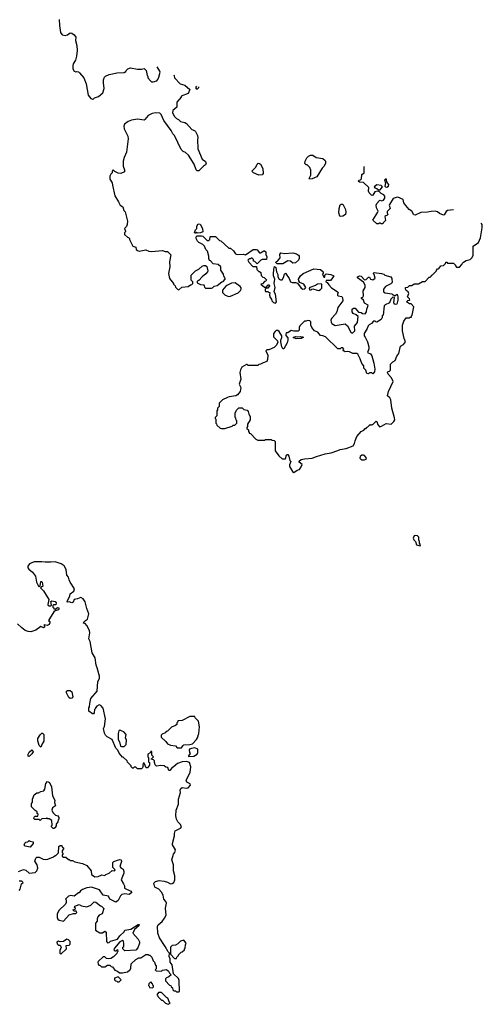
# Model space of a CAD drawing. Extents: x 1980017 to 2252640, y 74400 to 266395.
# Tile 335 of 388: x 2161250 to 2166812, y 219700 to 231536. Entities that reach past the tile are written whole.
import ezdxf

# ---------------------------------------------------------------- set-up
doc = ezdxf.new("R2010")
doc.units = 0

msp = doc.modelspace()

# ---------------------------------------------------------------- linework, layer by layer
at = {"layer": '0CON20XD'}
for points in [[(2161724, 231536), (2161728, 231465), (2161740, 231380), (2161762, 231355), (2161795, 231347), (2161826, 231354), (2161855, 231378), (2161875, 231373), (2161905, 231353), (2161923, 231325), (2161922, 231285), (2161936, 231224), (2161940, 231165), (2161934, 231096), (2161921, 231049), (2161891, 231005), (2161887, 230985), (2161890, 230945), (2161905, 230918), (2161925, 230908), (2161935, 230912), (2161955, 230908), (2161968, 230898), (2162021, 230835), (2162050, 230765), (2162075, 230630), (2162105, 230590), (2162125, 230582), (2162135, 230582), (2162150, 230595), (2162196, 230614), (2162248, 230655), (2162267, 230707), (2162257, 230775), (2162258, 230812), (2162270, 230845), (2162280, 230855), (2162325, 230878), (2162364, 230886), (2162417, 230897), (2162505, 230900), (2162527, 230913), (2162530, 230925), (2162550, 230945), (2162583, 230957), (2162665, 230940), (2162715, 230940), (2162747, 230947), (2162770, 230925), (2162783, 230863), (2162790, 230855), (2162790, 230835), (2162822, 230802), (2162835, 230790), (2162855, 230788), (2162899, 230801), (2162912, 230815), (2162923, 230845), (2162939, 230905), (2162936, 230916), (2162902, 230968)], [(2163102, 230871), (2163108, 230862), (2163110, 230835), (2163180, 230765), (2163235, 230748), (2163297, 230697), (2163275, 230650), (2163190, 230615), (2163190, 230605), (2163140, 230545), (2163138, 230485), (2163092, 230445), (2163088, 230415), (2163112, 230372), (2163135, 230348), (2163160, 230335), (2163185, 230310), (2163235, 230298), (2163256, 230286), (2163320, 230215), (2163350, 230205), (2163365, 230190), (2163387, 230145), (2163392, 230115), (2163388, 230095), (2163392, 229985), (2163445, 229860), (2163485, 229830), (2163490, 229805), (2163485, 229790), (2163460, 229775), (2163405, 229720), (2163385, 229720), (2163372, 229732), (2163347, 229797), (2163279, 229909), (2163245, 229940), (2163215, 229950), (2163190, 229975), (2163112, 230145), (2163092, 230165), (2163072, 230205), (2162984, 230324), (2162952, 230395), (2162935, 230412), (2162886, 230416), (2162842, 230408), (2162795, 230383), (2162756, 230334), (2162745, 230328), (2162665, 230338), (2162595, 230326), (2162555, 230311), (2162510, 230280), (2162500, 230255), (2162507, 230225), (2162549, 230135), (2162553, 230105), (2162533, 229945), (2162505, 229880), (2162493, 229835), (2162492, 229775), (2162508, 229732), (2162510, 229705), (2162465, 229688), (2162435, 229692), (2162392, 229712), (2162375, 229730), (2162360, 229715), (2162360, 229695), (2162345, 229680), (2162333, 229653), (2162335, 229620), (2162363, 229575), (2162364, 229545), (2162395, 229420), (2162438, 229345), (2162457, 229307), (2162488, 229285), (2162503, 229243), (2162518, 229225), (2162548, 229115), (2162542, 229075), (2162532, 229048), (2162510, 229025), (2162520, 228995), (2162518, 228982), (2162510, 228975), (2162510, 228955), (2162545, 228920), (2162558, 228918), (2162570, 228905), (2162570, 228895), (2162610, 228815), (2162645, 228800), (2162650, 228775), (2162665, 228760), (2162685, 228752), (2162765, 228770), (2162803, 228753), (2162835, 228750), (2162965, 228760), (2162998, 228748), (2163028, 228748), (2163068, 228708), (2163052, 228625), (2163057, 228565), (2163040, 228485), (2163050, 228425), (2163100, 228365), (2163100, 228355), (2163120, 228335), (2163125, 228320), (2163152, 228292), (2163165, 228290), (2163198, 228322), (2163275, 228330), (2163302, 228348), (2163318, 228352), (2163330, 228365), (2163330, 228385), (2163310, 228405), (2163310, 228465), (2163364, 228516), (2163403, 228537), (2163445, 228572), (2163465, 228580), (2163485, 228580), (2163498, 228568), (2163510, 228515), (2163507, 228503), (2163489, 228481), (2163444, 228446), (2163405, 228400), (2163395, 228400), (2163382, 228388), (2163382, 228372), (2163423, 228353), (2163458, 228348), (2163468, 228338), (2163472, 228322), (2163485, 228310), (2163555, 228310), (2163567, 228313), (2163588, 228332), (2163625, 228340), (2163680, 228385), (2163695, 228390), (2163720, 228415), (2163720, 228425), (2163703, 228453), (2163700, 228475), (2163668, 228525), (2163668, 228565), (2163635, 228592), (2163575, 228600), (2163546, 228636), (2163533, 228643), (2163522, 228665), (2163522, 228695), (2163508, 228755), (2163488, 228775), (2163472, 228815), (2163450, 228835), (2163405, 228858), (2163388, 228875), (2163373, 228907), (2163373, 228927), (2163382, 228938), (2163435, 228938), (2163452, 228932), (2163505, 228880), (2163525, 228880), (2163538, 228892), (2163540, 228925), (2163545, 228930), (2163605, 228930), (2163652, 228882), (2163668, 228878), (2163765, 228790), (2163785, 228790), (2163819, 228759), (2163845, 228722), (2163865, 228712), (2163935, 228718), (2163965, 228710), (2164058, 228772), (2164095, 228772), (2164105, 228768), (2164135, 228732), (2164147, 228733), (2164185, 228758), (2164195, 228757), (2164208, 228745), (2164208, 228715), (2164220, 228685), (2164218, 228652), (2164165, 228652), (2164150, 228645), (2164105, 228600), (2164078, 228628), (2164062, 228632), (2164060, 228655), (2164045, 228670), (2164035, 228670), (2164025, 228660), (2164008, 228662), (2163992, 228645), (2164005, 228620), (2164055, 228570), (2164098, 228568), (2164102, 228532), (2164125, 228510), (2164135, 228510), (2164148, 228498), (2164152, 228462), (2164172, 228442), (2164188, 228438), (2164218, 228408), (2164208, 228392), (2164192, 228388), (2164168, 228362), (2164150, 228355), (2164195, 228320), (2164218, 228322), (2164235, 228350), (2164248, 228348), (2164252, 228335), (2164247, 228323), (2164235, 228310), (2164212, 228308), (2164203, 228297), (2164200, 228275), (2164205, 228270), (2164235, 228270), (2164242, 228262), (2164258, 228258), (2164252, 228225), (2164260, 228195), (2164278, 228178), (2164280, 228155), (2164300, 228135), (2164325, 228130), (2164337, 228145), (2164326, 228236), (2164310, 228265), (2164320, 228315), (2164311, 228365), (2164319, 228415), (2164301, 228455), (2164300, 228475), (2164304, 228535), (2164315, 228570), (2164328, 228555), (2164338, 228505), (2164353, 228473), (2164353, 228445), (2164368, 228418), (2164385, 228407), (2164405, 228408), (2164422, 228435), (2164433, 228477), (2164445, 228490), (2164490, 228425), (2164508, 228385), (2164525, 228377), (2164565, 228377), (2164589, 228369), (2164635, 228308), (2164655, 228298), (2164678, 228302), (2164690, 228315), (2164668, 228355), (2164620, 228375), (2164608, 228395), (2164603, 228415), (2164625, 228458), (2164658, 228485), (2164785, 228539), (2164865, 228533), (2164900, 228505), (2164900, 228485), (2164892, 228475), (2164905, 228440), (2164918, 228442), (2164920, 228465), (2164935, 228480), (2164993, 228473), (2165028, 228458), (2165005, 228420), (2164985, 228400), (2164935, 228400), (2164930, 228385), (2164948, 228378), (2164965, 228350), (2165001, 228311), (2165068, 228268), (2165078, 228255), (2165070, 228235), (2165070, 228225), (2165080, 228215), (2165125, 228210), (2165133, 228193), (2165137, 228155), (2165077, 228075), (2165063, 228025), (2165046, 227994), (2165000, 227945), (2164993, 227925), (2164995, 227900), (2165004, 227884), (2165045, 227860), (2165165, 227878), (2165192, 227855), (2165231, 227781), (2165245, 227770), (2165255, 227772), (2165280, 227795), (2165277, 227853), (2165310, 227895), (2165318, 227968), (2165297, 227987), (2165258, 228005), (2165248, 228025), (2165248, 228055), (2165265, 228068), (2165285, 228068), (2165325, 228020), (2165357, 228017), (2165372, 228002), (2165405, 228000), (2165420, 228025), (2165422, 228055), (2165437, 228087), (2165438, 228105), (2165395, 228130), (2165382, 228165), (2165360, 228185), (2165360, 228195), (2165375, 228200), (2165382, 228215), (2165380, 228275), (2165402, 228315), (2165402, 228345), (2165385, 228380), (2165311, 228431), (2165310, 228445), (2165335, 228456), (2165355, 228453), (2165395, 228410), (2165415, 228412), (2165445, 228440), (2165455, 228440), (2165467, 228417), (2165495, 228410), (2165523, 228427), (2165512, 228472), (2165500, 228485), (2165513, 228497), (2165600, 228485), (2165628, 228478), (2165642, 228465)], [(2163399, 230728), (2163398, 230715), (2163385, 230702), (2163375, 230700), (2163370, 230705), (2163370, 230725), (2163381, 230737)], [(2164735, 229620), (2164732, 229625), (2164752, 229665), (2164750, 229725), (2164737, 229757), (2164705, 229790), (2164695, 229790), (2164680, 229805), (2164682, 229835), (2164704, 229876), (2164724, 229896), (2164745, 229908), (2164775, 229908), (2164815, 229880), (2164895, 229867), (2164922, 229845), (2164927, 229833), (2164927, 229813), (2164910, 229775), (2164885, 229750), (2164823, 229647), (2164765, 229622), (2164735, 229620)], [(2164125, 229668), (2164060, 229695), (2164043, 229713), (2164089, 229761), (2164105, 229800), (2164118, 229812), (2164135, 229808), (2164145, 229798), (2164172, 229745), (2164177, 229687), (2164165, 229670), (2164125, 229668)], [(2166466, 229250), (2166395, 229244), (2166378, 229232), (2166355, 229188), (2166345, 229187), (2166298, 229205), (2166275, 229226), (2166244, 229234), (2166198, 229232), (2166155, 229220), (2166075, 229216), (2166004, 229184), (2165990, 229190), (2165965, 229233), (2165932, 229255), (2165892, 229302), (2165870, 229335), (2165860, 229375), (2165795, 229401), (2165775, 229400), (2165739, 229385), (2165697, 229315), (2165693, 229305), (2165706, 229265), (2165668, 229232), (2165668, 229215), (2165678, 229195), (2165665, 229180), (2165652, 229178), (2165642, 229168), (2165648, 229122), (2165620, 229095), (2165615, 229080), (2165595, 229080), (2165585, 229090), (2165572, 229088), (2165565, 229080), (2165545, 229080), (2165498, 229125), (2165558, 229222), (2165560, 229235), (2165542, 229275), (2165537, 229305), (2165543, 229325), (2165575, 229363), (2165585, 229366), (2165605, 229358), (2165625, 229368), (2165639, 229391), (2165641, 229415), (2165629, 229429), (2165597, 229445), (2165575, 229468), (2165555, 229473), (2165522, 229465), (2165495, 229428), (2165485, 229422), (2165453, 229455), (2165442, 229475), (2165448, 229518), (2165385, 229580), (2165335, 229582), (2165320, 229595), (2165332, 229608), (2165348, 229612), (2165358, 229622), (2165362, 229675), (2165390, 229695), (2165390, 229765), (2165389, 229769)], [(2165665, 229524), (2165683, 229535), (2165688, 229555), (2165669, 229579), (2165661, 229601), (2165662, 229615), (2165655, 229622), (2165638, 229605), (2165648, 229575), (2165642, 229535), (2165650, 229525), (2165665, 229524)], [(2165565, 229490), (2165585, 229491), (2165611, 229525), (2165595, 229544), (2165545, 229550), (2165512, 229525), (2165520, 229515), (2165545, 229507), (2165565, 229490)], [(2165105, 229170), (2165098, 229175), (2165088, 229215), (2165090, 229265), (2165105, 229310), (2165115, 229320), (2165135, 229320), (2165168, 229255), (2165173, 229223), (2165167, 229193), (2165135, 229173), (2165105, 229170)], [(2163385, 228970), (2163375, 228980), (2163365, 228970), (2163350, 228975), (2163362, 229008), (2163380, 229025), (2163380, 229055), (2163395, 229080), (2163418, 229078), (2163447, 229027), (2163450, 228985), (2163425, 228972), (2163385, 228970)], [(2165642, 228465), (2165713, 228443), (2165723, 228423), (2165727, 228375), (2165711, 228359), (2165650, 228330), (2165623, 228297), (2165624, 228264), (2165644, 228254), (2165725, 228242), (2165735, 228230), (2165745, 228230), (2165755, 228220), (2165765, 228220), (2165788, 228238), (2165796, 228204), (2165797, 228165), (2165783, 228117), (2165765, 228113), (2165752, 228122), (2165747, 228135), (2165757, 228197), (2165735, 228200), (2165714, 228176), (2165696, 228134), (2165645, 228108), (2165632, 228095), (2165620, 227985), (2165610, 227975), (2165610, 227955), (2165595, 227930), (2165545, 227900), (2165532, 227902), (2165525, 227910), (2165505, 227910), (2165480, 227885), (2165451, 227869), (2165438, 227855), (2165428, 227825), (2165393, 227765), (2165390, 227735), (2165405, 227720), (2165432, 227665), (2165446, 227605), (2165449, 227581), (2165432, 227535), (2165468, 227518), (2165483, 227495), (2165510, 227405), (2165520, 227335), (2165517, 227303), (2165495, 227280), (2165485, 227290), (2165455, 227290), (2165445, 227280), (2165422, 227282), (2165412, 227322), (2165388, 227348), (2165388, 227375), (2165364, 227404), (2165345, 227460), (2165316, 227516), (2165305, 227522), (2165255, 227522), (2165215, 227542), (2165195, 227548), (2165165, 227542), (2165155, 227550), (2165142, 227552), (2165140, 227565), (2165148, 227575), (2165135, 227590), (2165115, 227590), (2165105, 227580), (2165075, 227580), (2164925, 227722), (2164895, 227737), (2164865, 227740), (2164835, 227778), (2164794, 227794), (2164762, 227835), (2164750, 227865), (2164750, 227905), (2164737, 227917), (2164715, 227920), (2164695, 227910), (2164675, 227910), (2164662, 227898), (2164620, 227855), (2164610, 227835), (2164610, 227805), (2164598, 227792), (2164545, 227790), (2164515, 227800), (2164475, 227770), (2164455, 227770), (2164448, 227755), (2164448, 227738), (2164472, 227712), (2164473, 227685), (2164465, 227650), (2164425, 227580), (2164415, 227580), (2164402, 227605), (2164388, 227665), (2164388, 227685), (2164403, 227715), (2164403, 227735), (2164369, 227789), (2164355, 227798), (2164335, 227798), (2164321, 227789), (2164302, 227765), (2164302, 227725), (2164350, 227675), (2164352, 227655), (2164335, 227620), (2164310, 227595), (2164245, 227568), (2164223, 227567), (2164210, 227555), (2164234, 227504), (2164231, 227449), (2164223, 227427), (2164178, 227412), (2164147, 227393), (2164125, 227390), (2164115, 227380), (2163995, 227380), (2163985, 227390), (2163975, 227390), (2163922, 227358), (2163903, 227327), (2163898, 227295), (2163908, 227215), (2163890, 227155), (2163908, 227115), (2163902, 227065), (2163870, 227025), (2163847, 227013), (2163768, 227002), (2163747, 226993), (2163690, 226965), (2163650, 226925), (2163650, 226885), (2163630, 226865), (2163630, 226845), (2163620, 226835), (2163620, 226775), (2163600, 226755), (2163602, 226742), (2163610, 226735), (2163610, 226685), (2163618, 226678), (2163622, 226662), (2163660, 226625), (2163675, 226620), (2163715, 226620), (2163805, 226650), (2163815, 226660), (2163835, 226660), (2163860, 226685), (2163860, 226715), (2163852, 226722), (2163850, 226745), (2163840, 226755), (2163840, 226805), (2163855, 226840), (2163885, 226870), (2163925, 226868), (2163945, 226850), (2163985, 226840), (2163997, 226827), (2164003, 226793), (2164020, 226765), (2164020, 226725), (2163990, 226675), (2163990, 226645), (2163980, 226635), (2163982, 226622), (2164000, 226605), (2164000, 226585), (2164010, 226575), (2164010, 226565), (2164025, 226560), (2164090, 226495), (2164113, 226483), (2164195, 226480), (2164205, 226490), (2164275, 226490), (2164285, 226480), (2164308, 226478), (2164320, 226465), (2164323, 226353), (2164364, 226294), (2164405, 226258), (2164440, 226255), (2164448, 226262), (2164452, 226298), (2164465, 226310), (2164475, 226308), (2164485, 226290), (2164498, 226238), (2164510, 226225), (2164493, 226185), (2164492, 226165), (2164530, 226105), (2164545, 226093), (2164585, 226120), (2164615, 226130), (2164635, 226160), (2164647, 226187), (2164610, 226215), (2164612, 226228), (2164635, 226248), (2164675, 226257), (2164765, 226263), (2164820, 226285), (2164924, 226316), (2164995, 226329), (2165074, 226356), (2165105, 226369), (2165177, 226383), (2165260, 226415), (2165277, 226443), (2165282, 226475), (2165302, 226525), (2165354, 226586), (2165387, 226603), (2165405, 226620), (2165415, 226620), (2165420, 226635), (2165435, 226640), (2165462, 226668), (2165475, 226660), (2165482, 226668), (2165495, 226670), (2165535, 226710), (2165550, 226695), (2165552, 226675), (2165575, 226642), (2165602, 226648), (2165658, 226682), (2165715, 226672), (2165750, 226705), (2165759, 226725), (2165758, 226748), (2165724, 226864), (2165712, 226965), (2165699, 226989), (2165672, 227015), (2165683, 227065), (2165740, 227185), (2165721, 227231), (2165680, 227275), (2165678, 227288), (2165670, 227295), (2165682, 227308), (2165698, 227312), (2165708, 227322), (2165710, 227395), (2165737, 227423), (2165765, 227440), (2165785, 227490), (2165807, 227523), (2165829, 227611), (2165865, 227632), (2165888, 227665), (2165872, 227705), (2165852, 227795), (2165852, 227865), (2165868, 227912), (2165895, 227950), (2165935, 227950), (2165942, 227958), (2165955, 227960), (2165960, 227960), (2165960, 227975), (2165970, 227985), (2165990, 228085), (2165955, 228120), (2165935, 228120), (2165900, 228145), (2165915, 228160), (2165940, 228165), (2165935, 228180), (2165913, 228203), (2165928, 228245), (2165920, 228265), (2165895, 228280), (2165888, 228295), (2165890, 228315), (2165918, 228322), (2165935, 228340), (2165965, 228340), (2165995, 228360), (2166045, 228360), (2166095, 228390), (2166125, 228390), (2166175, 228440), (2166185, 228440), (2166200, 228455), (2166200, 228465), (2166215, 228470), (2166260, 228515), (2166260, 228525), (2166275, 228540), (2166285, 228540), (2166295, 228550), (2166312, 228578), (2166345, 228580), (2166370, 228605), (2166375, 228620), (2166385, 228620), (2166395, 228610), (2166465, 228610), (2166490, 228585), (2166490, 228575), (2166502, 228562), (2166538, 228562), (2166568, 228592), (2166570, 228605), (2166585, 228620), (2166618, 228642), (2166665, 228652), (2166691, 228679), (2166703, 228705), (2166703, 228815), (2166765, 228858), (2166792, 228915), (2166812, 229035), (2166809, 229075), (2166799, 229090)], [(2164415, 228600), (2164345, 228600), (2164330, 228615), (2164332, 228628), (2164348, 228632), (2164380, 228675), (2164377, 228715), (2164388, 228732), (2164435, 228724), (2164535, 228732), (2164580, 228720), (2164602, 228705), (2164612, 228692), (2164612, 228665), (2164603, 228645), (2164565, 228612), (2164535, 228609), (2164505, 228633), (2164475, 228637), (2164415, 228600)], [(2163765, 228208), (2163785, 228212), (2163875, 228252), (2163905, 228280), (2163912, 228295), (2163912, 228312), (2163899, 228329), (2163842, 228372), (2163795, 228370), (2163739, 228341), (2163727, 228333), (2163690, 228285), (2163690, 228255), (2163720, 228225), (2163765, 228208)], [(2164845, 228282), (2164868, 228292), (2164882, 228308), (2164882, 228352), (2164875, 228360), (2164832, 228358), (2164805, 228340), (2164740, 228315), (2164730, 228305), (2164735, 228290), (2164755, 228290), (2164762, 228298), (2164775, 228300), (2164825, 228283), (2164845, 228282)], [(2164575, 227698), (2164540, 227715), (2164565, 227728), (2164585, 227722), (2164625, 227728), (2164635, 227720), (2164655, 227728), (2164660, 227715), (2164635, 227702), (2164575, 227698)], [(2165365, 226244), (2165395, 226244), (2165415, 226252), (2165418, 226265), (2165396, 226296), (2165385, 226302), (2165365, 226301), (2165344, 226285), (2165341, 226265), (2165352, 226252), (2165365, 226244)], [(2166065, 225212), (2166070, 225225), (2166058, 225245), (2166058, 225268), (2166050, 225275), (2166050, 225315), (2166032, 225332), (2166015, 225337), (2165995, 225332), (2165980, 225305), (2165988, 225285), (2166010, 225265), (2166022, 225225), (2166065, 225212)], [(2162569, 220111), (2162578, 220115), (2162588, 220135), (2162590, 220185), (2162645, 220240), (2162683, 220257), (2162705, 220260), (2162765, 220300), (2162795, 220300), (2162802, 220292), (2162815, 220290), (2162840, 220265), (2162853, 220223), (2162870, 220205), (2162882, 220172), (2162890, 220165), (2162890, 220125), (2162880, 220115), (2162892, 220102), (2162955, 220100), (2162965, 220110), (2163015, 220120), (2163038, 220098), (2163050, 220075), (2163070, 220055), (2163045, 220030), (2163015, 220020), (2163002, 220008), (2163002, 219982), (2163052, 219932), (2163068, 219928), (2163072, 219912), (2163088, 219898), (2163090, 219875), (2163102, 219862), (2163125, 219860), (2163135, 219850), (2163165, 219850), (2163170, 219855), (2163166, 219986), (2163159, 220009), (2163100, 220065), (2163082, 220175), (2163060, 220205), (2163060, 220245), (2163048, 220275), (2163050, 220315), (2163035, 220330), (2163000, 220395), (2162929, 220499), (2162910, 220555), (2162907, 220635), (2162913, 220657), (2162962, 220695), (2162992, 220735), (2163009, 220771), (2163004, 220854), (2163014, 220914), (2163006, 220936), (2162983, 220965), (2162975, 221010), (2162956, 221046), (2162923, 221083), (2162875, 221110), (2162862, 221155), (2162883, 221177), (2162925, 221187), (2162985, 221180), (2163027, 221167), (2163065, 221150), (2163085, 221152), (2163102, 221165), (2163117, 221195), (2163117, 221245), (2163100, 221305), (2163098, 221378), (2163080, 221435), (2163100, 221505), (2163117, 221525), (2163123, 221555), (2163088, 221615), (2163087, 221635), (2163113, 221725), (2163110, 221755), (2163120, 221785), (2163185, 221817), (2163194, 221835), (2163185, 221860), (2163150, 221895), (2163134, 221924), (2163127, 221965), (2163133, 222035), (2163158, 222105), (2163160, 222165), (2163182, 222245), (2163178, 222275), (2163188, 222295), (2163205, 222308), (2163255, 222300), (2163275, 222304), (2163302, 222335), (2163300, 222350), (2163261, 222371), (2163252, 222395), (2163298, 222485), (2163308, 222555), (2163290, 222605), (2163255, 222620), (2163205, 222616), (2163148, 222595), (2163095, 222550), (2163084, 222546), (2163055, 222510), (2163045, 222510), (2163030, 222545), (2163005, 222552), (2162985, 222568), (2162945, 222572), (2162893, 222563), (2162878, 222578), (2162872, 222605), (2162870, 222625), (2162858, 222638), (2162830, 222645), (2162860, 222675), (2162840, 222695), (2162838, 222738), (2162825, 222740), (2162818, 222722), (2162790, 222705), (2162790, 222675), (2162800, 222665), (2162800, 222615), (2162810, 222605), (2162810, 222575), (2162788, 222542), (2162772, 222542), (2162748, 222598), (2162735, 222600), (2162730, 222575), (2162740, 222565), (2162732, 222558), (2162728, 222542), (2162715, 222530), (2162665, 222530), (2162645, 222550), (2162625, 222550), (2162615, 222540), (2162605, 222540), (2162590, 222555), (2162590, 222565), (2162545, 222610), (2162540, 222625), (2162495, 222670), (2162485, 222670), (2162445, 222720), (2162430, 222755), (2162405, 222780), (2162360, 222885), (2162300, 222915), (2162280, 222935), (2162268, 222958), (2162258, 223015), (2162269, 223041), (2162283, 223133), (2162255, 223260), (2162225, 223292), (2162205, 223298), (2162177, 223283), (2162160, 223265), (2162160, 223255), (2162150, 223245), (2162147, 223203), (2162137, 223193), (2162125, 223190), (2162082, 223222), (2162080, 223265), (2162090, 223275), (2162092, 223315), (2162107, 223375), (2162182, 223465), (2162188, 223582), (2162208, 223615), (2162210, 223645), (2162182, 223745), (2162168, 223775), (2162158, 223865), (2162122, 223925), (2162098, 224062), (2162080, 224095), (2162092, 224165), (2162090, 224195), (2162058, 224255), (2162035, 224278), (2162015, 224280), (2162013, 224287), (2162040, 224315), (2162065, 224330), (2162082, 224395), (2162058, 224458), (2162036, 224536), (2162012, 224575), (2161985, 224592), (2161946, 224574), (2161903, 224567), (2161891, 224535), (2161875, 224526), (2161845, 224538), (2161820, 224535), (2161824, 224555), (2161854, 224605), (2161858, 224635), (2161901, 224665), (2161910, 224695), (2161858, 224775), (2161844, 224804), (2161838, 224835), (2161815, 224860), (2161810, 224925), (2161785, 224970), (2161750, 224995), (2161675, 225019), (2161625, 225014), (2161555, 225013), (2161515, 225020), (2161425, 225017), (2161367, 224993), (2161348, 224965), (2161348, 224948), (2161361, 224931), (2161403, 224893), (2161440, 224845), (2161453, 224775), (2161475, 224728), (2161485, 224720), (2161495, 224730), (2161505, 224782), (2161515, 224782), (2161520, 224775), (2161526, 224725), (2161500, 224705), (2161535, 224672), (2161600, 224565), (2161587, 224505), (2161592, 224492), (2161602, 224488), (2161622, 224488), (2161632, 224498), (2161625, 224540), (2161635, 224548), (2161656, 224546), (2161675, 224540), (2161690, 224525), (2161685, 224500), (2161655, 224500), (2161650, 224495), (2161650, 224475), (2161660, 224465), (2161662, 224452), (2161675, 224450), (2161705, 224468), (2161720, 224465), (2161722, 224455), (2161715, 224442), (2161675, 224430), (2161662, 224418), (2161607, 224335), (2161598, 224315), (2161612, 224302), (2161613, 224285), (2161603, 224265), (2161582, 224252), (2161545, 224260), (2161540, 224255), (2161548, 224248), (2161546, 224235), (2161535, 224224), (2161505, 224241), (2161445, 224199), (2161385, 224177), (2161351, 224181), (2161315, 224193), (2161274, 224224), (2161222, 224275)], [(2161855, 223377), (2161839, 223389), (2161812, 223445), (2161813, 223465), (2161826, 223474), (2161855, 223474), (2161876, 223455), (2161890, 223395), (2161875, 223378), (2161855, 223377)], [(2163195, 222782), (2163211, 222809), (2163225, 222820), (2163295, 222822), (2163327, 222833), (2163376, 222884), (2163388, 222905), (2163402, 222955), (2163412, 223035), (2163398, 223105), (2163360, 223145), (2163355, 223160), (2163295, 223160), (2163205, 223110), (2163152, 223108), (2163150, 223095), (2163140, 223085), (2163140, 223065), (2163125, 223050), (2163075, 223030), (2163028, 222982), (2163012, 222978), (2162998, 222962), (2162962, 222948), (2162950, 222935), (2162952, 222912), (2163008, 222858), (2163025, 222832), (2163064, 222814), (2163125, 222808), (2163145, 222782), (2163195, 222782)], [(2162475, 222798), (2162505, 222800), (2162530, 222825), (2162532, 222875), (2162522, 222905), (2162528, 222945), (2162500, 222975), (2162462, 222992), (2162455, 223000), (2162443, 222987), (2162434, 222956), (2162432, 222885), (2162448, 222855), (2162460, 222805), (2162475, 222798)], [(2161505, 222790), (2161483, 222813), (2161468, 222868), (2161468, 222895), (2161495, 222940), (2161515, 222960), (2161525, 222960), (2161538, 222945), (2161540, 222865), (2161518, 222832), (2161505, 222790)], [(2161365, 222680), (2161352, 222682), (2161352, 222705), (2161365, 222730), (2161395, 222760), (2161408, 222748), (2161410, 222735), (2161395, 222710), (2161365, 222680)], [(2163280, 222680), (2163345, 222683), (2163382, 222705), (2163392, 222725), (2163390, 222765), (2163354, 222784), (2163314, 222776), (2163292, 222765), (2163288, 222755), (2163290, 222725), (2163300, 222715), (2163280, 222685), (2163280, 222680)], [(2161665, 221812), (2161653, 221813), (2161633, 221833), (2161633, 221847), (2161640, 221855), (2161638, 221908), (2161605, 221930), (2161585, 221930), (2161575, 221940), (2161568, 221932), (2161515, 221930), (2161495, 221910), (2161485, 221920), (2161432, 221922), (2161420, 221935), (2161422, 221948), (2161435, 221960), (2161468, 221962), (2161470, 221985), (2161460, 221995), (2161460, 222015), (2161435, 222030), (2161390, 222075), (2161390, 222115), (2161402, 222128), (2161404, 222166), (2161422, 222218), (2161455, 222242), (2161475, 222242), (2161505, 222258), (2161540, 222265), (2161552, 222288), (2161562, 222355), (2161585, 222378), (2161608, 222365), (2161632, 222315), (2161646, 222205), (2161672, 222155), (2161670, 222125), (2161680, 222085), (2161645, 222062), (2161637, 222035), (2161647, 222007), (2161680, 221975), (2161710, 221965), (2161720, 221945), (2161720, 221925), (2161712, 221918), (2161710, 221895), (2161690, 221865), (2161690, 221845), (2161680, 221835), (2161680, 221825), (2161665, 221812)], [(2161235, 221297), (2161295, 221322), (2161322, 221312), (2161365, 221278), (2161435, 221286), (2161456, 221305), (2161466, 221335), (2161458, 221378), (2161432, 221422), (2161445, 221458), (2161455, 221468), (2161485, 221468), (2161530, 221445), (2161565, 221440), (2161587, 221443), (2161657, 221473), (2161675, 221490), (2161685, 221490), (2161718, 221522), (2161720, 221595), (2161735, 221610), (2161758, 221608), (2161762, 221592), (2161780, 221575), (2161760, 221545), (2161760, 221525), (2161770, 221515), (2161768, 221502), (2161760, 221495), (2161762, 221482), (2161775, 221470), (2161805, 221470), (2161835, 221440), (2161845, 221440), (2161855, 221430), (2161885, 221430), (2161913, 221413), (2162005, 221392), (2162055, 221368), (2162108, 221305), (2162115, 221260), (2162155, 221232), (2162192, 221238), (2162237, 221257), (2162275, 221250), (2162285, 221260), (2162324, 221276), (2162363, 221307), (2162390, 221305), (2162397, 221317), (2162370, 221345), (2162370, 221405), (2162380, 221415), (2162425, 221433), (2162455, 221442), (2162468, 221438), (2162472, 221415), (2162453, 221355), (2162468, 221335), (2162493, 221323), (2162503, 221295), (2162503, 221275), (2162470, 221195), (2162499, 221149), (2162510, 221125), (2162510, 221095), (2162585, 221060), (2162600, 221045), (2162565, 221020), (2162515, 221027), (2162479, 221021), (2162463, 221005), (2162435, 220947), (2162405, 220926), (2162332, 220965), (2162318, 220998), (2162255, 221010), (2162210, 221075), (2162113, 221107), (2162055, 221100), (2162005, 221080), (2161980, 221065), (2161965, 221040), (2161955, 221040), (2161905, 221000), (2161865, 221008), (2161835, 221000), (2161800, 220965), (2161810, 220955), (2161810, 220925), (2161800, 220905), (2161722, 220828), (2161700, 220785), (2161702, 220745), (2161710, 220725), (2161723, 220713), (2161775, 220700), (2161843, 220777), (2161895, 220790), (2161925, 220790), (2161938, 220802), (2161928, 220818), (2161905, 220820), (2161890, 220835), (2161918, 220842), (2161920, 220855), (2161910, 220865), (2161912, 220878), (2161965, 220898), (2161993, 220883), (2162055, 220870), (2162105, 220892), (2162145, 220932), (2162165, 220928), (2162220, 220885), (2162235, 220880), (2162262, 220852), (2162243, 220787), (2162205, 220770), (2162189, 220751), (2162182, 220728), (2162182, 220698), (2162162, 220675), (2162163, 220593), (2162215, 220560), (2162245, 220560), (2162275, 220578), (2162288, 220568), (2162292, 220455), (2162305, 220440), (2162325, 220442), (2162343, 220457), (2162425, 220482), (2162452, 220525), (2162505, 220570), (2162515, 220590), (2162585, 220602), (2162675, 220660), (2162688, 220658), (2162682, 220645), (2162632, 220598), (2162610, 220555), (2162674, 220484), (2162689, 220449), (2162690, 220435), (2162672, 220378), (2162645, 220350), (2162512, 220342), (2162490, 220365), (2162490, 220385), (2162500, 220395), (2162500, 220425), (2162497, 220457), (2162485, 220468), (2162455, 220450), (2162388, 220375), (2162380, 220355), (2162392, 220342), (2162408, 220342), (2162425, 220360), (2162430, 220335), (2162422, 220328), (2162418, 220312), (2162378, 220272), (2162345, 220250), (2162315, 220248), (2162295, 220250), (2162275, 220270), (2162255, 220272), (2162192, 220215), (2162190, 220205), (2162192, 220182), (2162202, 220172), (2162218, 220168), (2162235, 220150), (2162275, 220150), (2162305, 220170), (2162335, 220170), (2162350, 220155), (2162365, 220150), (2162395, 220110), (2162425, 220100), (2162448, 220078), (2162485, 220078), (2162545, 220090), (2162569, 220111)], [(2161375, 221590), (2161315, 221600), (2161302, 221612), (2161312, 221638), (2161322, 221648), (2161348, 221652), (2161365, 221670), (2161375, 221660), (2161410, 221655), (2161410, 221635), (2161375, 221590)], [(2161245, 221070), (2161257, 221083), (2161273, 221147), (2161290, 221165), (2161275, 221180), (2161245, 221180)], [(2161745, 220302), (2161812, 220365), (2161810, 220405), (2161845, 220410), (2161856, 220424), (2161856, 220455), (2161837, 220477), (2161815, 220482), (2161775, 220456), (2161735, 220450), (2161717, 220457), (2161698, 220445), (2161700, 220425), (2161715, 220412), (2161735, 220410), (2161750, 220385), (2161732, 220345), (2161733, 220313), (2161745, 220302)], [(2163135, 220250), (2163140, 220265), (2163160, 220285), (2163160, 220295), (2163190, 220325), (2163205, 220330), (2163230, 220355), (2163230, 220365), (2163240, 220375), (2163242, 220415), (2163250, 220435), (2163225, 220470), (2163185, 220460), (2163150, 220425), (2163125, 220410), (2163083, 220407), (2163062, 220385), (2163062, 220302), (2163112, 220252), (2163135, 220250)], [(2162445, 219970), (2162470, 219995), (2162435, 220030), (2162390, 220015), (2162390, 219995), (2162402, 219982), (2162418, 219978), (2162425, 219970), (2162445, 219970)], [(2162845, 219900), (2162858, 219912), (2162860, 219925), (2162852, 219932), (2162848, 219948), (2162825, 219970), (2162802, 219948), (2162800, 219925), (2162808, 219918), (2162812, 219902), (2162845, 219900)], [(2163035, 219700), (2163060, 219715), (2163052, 219722), (2163030, 219775), (2163015, 219780), (2162955, 219840), (2162920, 219840), (2162900, 219815), (2162908, 219808), (2162912, 219792), (2162955, 219750), (2162968, 219748), (2163002, 219712), (2163035, 219700)]]:
    msp.add_lwpolyline(points, dxfattribs=at)

doc.saveas('drawing.dxf')
